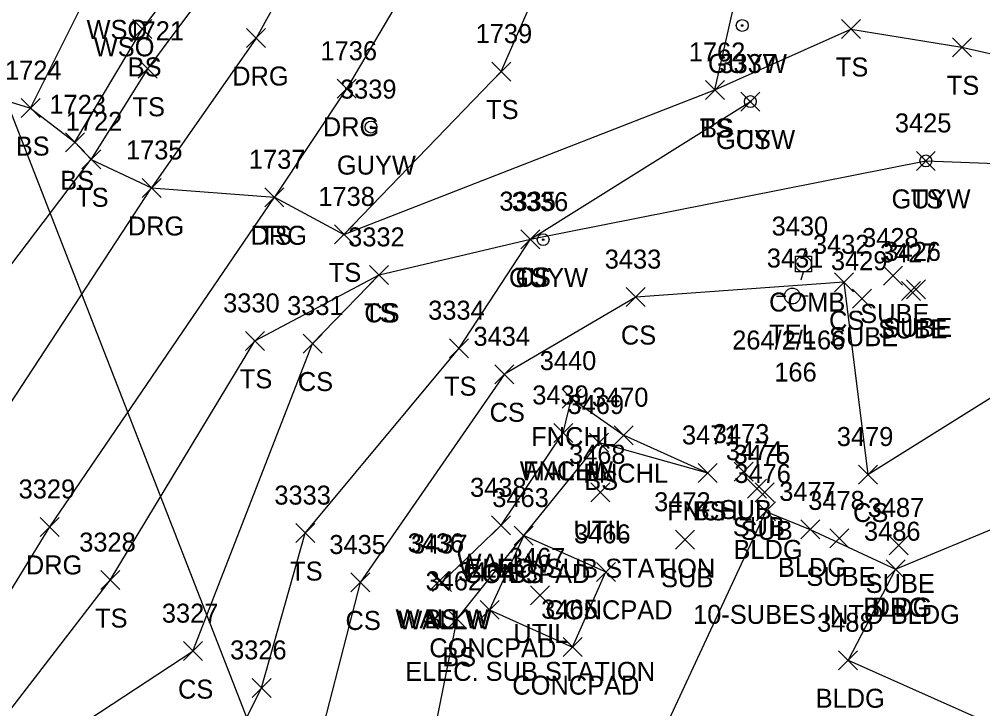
# Model space of a CAD drawing. Extents: x 49137 to 50946, y 9590 to 10709.
# Drawn here: x 50392.8 to 50494.3, y 9908.7 to 9981.3 of the extents above; entities that cross this region are included whole.
import ezdxf

# ---------------------------------------------------------------- set-up
doc = ezdxf.new("R2010")
doc.units = 0
for name, color, linetype in [('DCP', 7, 'Continuous'), ('L_A', 7, 'Continuous'), ('L_I', 7, 'Continuous'), ('L_TIC', 7, 'Continuous'), ('LBC', 7, 'Continuous'), ('LELB', 7, 'Continuous'), ('LFNC', 7, 'Continuous'), ('LS', 7, 'Continuous'), ('LSOGP', 7, 'Continuous'), ('LW', 7, 'Continuous'), ('R_A', 7, 'Continuous'), ('R_I', 7, 'Continuous'), ('R_TIC', 7, 'Continuous'), ('RDG', 7, 'Continuous'), ('U_A', 7, 'Continuous'), ('U_C', 7, 'Continuous'), ('U_I', 7, 'Continuous'), ('U_TIC', 7, 'Continuous'), ('UDEFAULT', 7, 'Continuous'), ('UP', 7, 'Continuous'), ('UPGW', 7, 'Continuous')]:
    doc.layers.add(name, color=color, linetype=linetype)

msp = doc.modelspace()

# ---------------------------------------------------------------- linework, layer by layer
at = {"layer": 'DCP'}
msp.add_lwpolyline([(49941.69, 9827.48), (50059.34, 9808.37), (50181.4, 9733.09), (50281.74, 9743.29), (50422.72, 9892.52), (50122.34, 10663.61), (50179.93, 10552.61), (50179.64, 10394.45), (50122.34, 10285.07), (50121.56, 10284.35)], dxfattribs=at)
at = {"layer": 'L_TIC'}
for points in [[(50404.82, 9979.26), (50406.82, 9981.26)], [(50406.82, 9979.26), (50404.82, 9981.26)], [(50479.4, 9979.25), (50481.4, 9981.25)], [(50481.4, 9979.25), (50479.4, 9981.25)], [(50491.08, 9977.32), (50493.08, 9979.32)], [(50493.08, 9977.32), (50491.08, 9979.32)], [(50405.36, 9975.06), (50407.36, 9977.06)], [(50407.36, 9975.06), (50405.36, 9977.06)], [(50442.59, 9974.77), (50444.59, 9976.77)], [(50444.59, 9974.77), (50442.59, 9976.77)], [(50465.07, 9972.83), (50467.07, 9974.83)], [(50467.07, 9972.83), (50465.07, 9974.83)], [(50465.07, 9972.83), (50467.07, 9974.83)], [(50467.07, 9972.83), (50465.07, 9974.83)], [(50393.04, 9970.92), (50395.04, 9972.92)], [(50395.04, 9970.92), (50393.04, 9972.92)], [(50468.81, 9971.61), (50470.81, 9973.61)], [(50470.81, 9971.61), (50468.81, 9973.61)], [(50397.71, 9967.32), (50399.71, 9969.32)], [(50399.71, 9967.32), (50397.71, 9969.32)], [(50399.43, 9965.53), (50401.43, 9967.53)], [(50401.43, 9965.53), (50399.43, 9967.53)], [(50487.28, 9965.36), (50489.28, 9967.36)], [(50489.28, 9965.36), (50487.28, 9967.36)], [(50418.71, 9961.53), (50420.71, 9963.53)], [(50420.71, 9961.53), (50418.71, 9963.53)], [(50426.02, 9957.62), (50428.02, 9959.62)], [(50428.02, 9957.62), (50426.02, 9959.62)], [(50445.65, 9957.12), (50447.65, 9959.12)], [(50447.65, 9957.12), (50445.65, 9959.12)], [(50445.65, 9957.12), (50447.65, 9959.12)], [(50447.65, 9957.12), (50445.65, 9959.12)], [(50429.73, 9953.36), (50431.73, 9955.36)], [(50431.73, 9953.36), (50429.73, 9955.36)], [(50429.73, 9953.36), (50431.73, 9955.36)], [(50431.73, 9953.36), (50429.73, 9955.36)], [(50478.65, 9952.58), (50480.65, 9954.58)], [(50480.65, 9952.58), (50478.65, 9954.58)], [(50478.65, 9952.58), (50480.65, 9954.58)], [(50480.65, 9952.58), (50478.65, 9954.58)], [(50456.74, 9951.02), (50458.74, 9953.02)], [(50458.74, 9951.02), (50456.74, 9953.02)], [(50416.66, 9946.41), (50418.66, 9948.41)], [(50418.66, 9946.41), (50416.66, 9948.41)], [(50422.73, 9946.13), (50424.73, 9948.13)], [(50424.73, 9946.13), (50422.73, 9948.13)], [(50438.15, 9945.64), (50440.15, 9947.64)], [(50440.15, 9945.64), (50438.15, 9947.64)], [(50442.92, 9942.89), (50444.92, 9944.89)], [(50444.92, 9942.89), (50442.92, 9944.89)], [(50449.99, 9940.33), (50451.99, 9942.33)], [(50451.99, 9940.33), (50449.99, 9942.33)], [(50449.12, 9936.72), (50451.12, 9938.72)], [(50451.12, 9936.72), (50449.12, 9938.72)], [(50449.12, 9936.72), (50451.12, 9938.72)], [(50451.12, 9936.72), (50449.12, 9938.72)], [(50455.48, 9936.48), (50457.48, 9938.48)], [(50457.48, 9936.48), (50455.48, 9938.48)], [(50452.88, 9935.71), (50454.88, 9937.71)], [(50454.88, 9935.71), (50452.88, 9937.71)], [(50464.3, 9932.51), (50466.3, 9934.51)], [(50466.3, 9932.51), (50464.3, 9934.51)], [(50464.3, 9932.51), (50466.3, 9934.51)], [(50466.3, 9932.51), (50464.3, 9934.51)], [(50481.18, 9932.34), (50483.18, 9934.34)], [(50483.18, 9932.34), (50481.18, 9934.34)], [(50470.44, 9928.45), (50472.44, 9930.45)], [(50472.44, 9928.45), (50470.44, 9930.45)], [(50421.96, 9926.17), (50423.96, 9928.17)], [(50423.96, 9926.17), (50421.96, 9928.17)], [(50442.56, 9926.99), (50444.56, 9928.99)], [(50444.56, 9926.99), (50442.56, 9928.99)], [(50475.11, 9926.56), (50477.11, 9928.56)], [(50477.11, 9926.56), (50475.11, 9928.56)], [(50444.95, 9925.91), (50446.95, 9927.91)], [(50446.95, 9925.91), (50444.95, 9927.91)], [(50444.95, 9925.91), (50446.95, 9927.91)], [(50446.95, 9925.91), (50444.95, 9927.91)], [(50444.95, 9925.91), (50446.95, 9927.91)], [(50446.95, 9925.91), (50444.95, 9927.91)], [(50453.61, 9922.09), (50455.61, 9924.09)], [(50455.61, 9922.09), (50453.61, 9924.09)], [(50453.61, 9922.09), (50455.61, 9924.09)], [(50455.61, 9922.09), (50453.61, 9924.09)], [(50484.09, 9922.37), (50486.09, 9924.37)], [(50486.09, 9922.37), (50484.09, 9924.37)], [(50401.42, 9921.22), (50403.42, 9923.22)], [(50403.42, 9921.22), (50401.42, 9923.22)], [(50436.05, 9921.14), (50438.05, 9923.14)], [(50438.05, 9921.14), (50436.05, 9923.14)], [(50436.05, 9921.14), (50438.05, 9923.14)], [(50438.05, 9921.14), (50436.05, 9923.14)], [(50427.75, 9920.97), (50429.75, 9922.97)], [(50429.75, 9920.97), (50427.75, 9922.97)], [(50436.34, 9921.02), (50438.34, 9923.02)], [(50438.34, 9921.02), (50436.34, 9923.02)], [(50441.36, 9918.09), (50443.36, 9920.09)], [(50443.36, 9918.09), (50441.36, 9920.09)], [(50437.93, 9917.14), (50439.93, 9919.14)], [(50439.93, 9917.14), (50437.93, 9919.14)], [(50450.1, 9914.16), (50452.1, 9916.16)], [(50452.1, 9914.16), (50450.1, 9916.16)], [(50410.12, 9913.74), (50412.12, 9915.74)], [(50412.12, 9913.74), (50410.12, 9915.74)], [(50479.09, 9912.78), (50481.09, 9914.78)], [(50481.09, 9912.78), (50479.09, 9914.78)], [(50417.35, 9909.87), (50419.35, 9911.87)], [(50419.35, 9909.87), (50417.35, 9911.87)]]:
    msp.add_lwpolyline(points, dxfattribs=at)
at = {"layer": 'LBC'}
msp.add_lwpolyline([(50453.33, 9885.21), (50451.29, 9886.1), (50471.44, 9929.45), (50476.11, 9927.56), (50485.09, 9923.37), (50480.09, 9913.78), (50521.81, 9895.19)], dxfattribs=at)
at = {"layer": 'LELB'}
for points in [[(50419.71, 9962.53), (50427.02, 9958.62), (50443.59, 9975.77), (50451.59, 9994.07), (50454.44, 10006.65), (50472.9, 10017.26), (50474.68, 10017.83), (50484.23, 10006.68), (50495.54, 10004.49), (50502.41, 10005.47), (50508.64, 10009.21), (50510.8, 10016.8), (50516.43, 10020.07), (50519.98, 10016.8), (50555.4, 10006.01), (50591.3, 9995.87), (50619.49, 9985.31)], [(50417.78, 10005.34), (50423.45, 10003.9), (50420.25, 9994.74), (50406.36, 9976.06), (50400.43, 9966.53)], [(50394.04, 9971.92), (50401.25, 9986.41), (50411.99, 9994.02), (50418.59, 10002.47), (50420.29, 10001.68)], [(50398.71, 9968.32), (50405.82, 9980.26), (50414.97, 9992.3), (50420.29, 10001.68)], [(50466.07, 9973.83), (50471.97, 9999.86), (50483.67, 9995.76), (50492.32, 9995.06), (50507.86, 9995.58), (50517.96, 9997.49), (50531.64, 9987.18), (50557.63, 9981.84), (50585.28, 9983.69), (50616.14, 9968.69)], [(50466.07, 9973.83), (50480.4, 9980.25), (50492.08, 9978.32), (50501.38, 9976.22), (50526.9, 9973.73), (50556.44, 9972.1), (50582.76, 9975.95), (50613.22, 9955.29)], [(50367.66, 9852.55), (50368.45, 9871.75), (50394.14, 9903.57), (50411.12, 9914.74), (50423.73, 9947.13), (50430.73, 9954.36), (50446.65, 9958.12), (50469.81, 9972.61)], [(50333.76, 9830.34), (50351.34, 9833.98), (50358.56, 9843.53), (50367.66, 9852.55), (50378.36, 9855.07), (50408.43, 9890.91), (50418.35, 9910.87), (50422.96, 9927.17), (50439.15, 9946.64), (50446.65, 9958.12), (50488.28, 9966.36), (50511.34, 9965.5)], [(50382.8, 9943.34), (50400.43, 9966.53)], [(50365.14, 9877.47), (50389.82, 9905.89), (50402.42, 9922.22), (50417.66, 9947.41), (50430.73, 9954.36)], [(50479.65, 9953.58), (50457.74, 9952.02), (50443.92, 9943.89), (50428.75, 9921.97), (50423.45, 9901.39), (50415.35, 9890.53)], [(50479.65, 9953.58), (50482.18, 9933.34), (50499.59, 9944.22), (50525.96, 9943.47), (50549.26, 9938.34), (50567.9, 9943.56), (50578.58, 9934.56), (50580.98, 9933.7), (50595.41, 9928.21)], [(50434.83, 9897.64), (50438.93, 9918.14), (50445.95, 9926.91), (50453.88, 9936.71), (50465.3, 9933.51)]]:
    msp.add_lwpolyline(points, dxfattribs=at)
at = {"layer": 'LFNC'}
msp.add_lwpolyline([(50450.12, 9937.72), (50450.99, 9941.33), (50456.48, 9937.48), (50465.3, 9933.51)], dxfattribs=at)
at = {"layer": 'LS'}
for points in [[(50445.95, 9926.91), (50442.36, 9919.09), (50451.1, 9915.16), (50454.61, 9923.09)], [(50445.95, 9926.91), (50454.61, 9923.09)]]:
    msp.add_lwpolyline(points, dxfattribs=at)
at = {"layer": 'LSOGP'}
msp.add_lwpolyline([(50172.36, 9837.78), (50185.48, 9838.52), (50189.39, 9851.5), (50202.19, 9864.77), (50219.85, 9877.61), (50226.92, 9887.06), (50233.45, 9889.4), (50242.1, 9900.88), (50265.38, 9914.66), (50319.22, 9934.09), (50349.18, 9962.81), (50381.27, 9975.89), (50394.04, 9971.93), (50398.71, 9968.32), (50400.43, 9966.52), (50406.78, 9963.51), (50419.71, 9962.53), (50427.02, 9958.62), (50466.07, 9973.83), (50480.4, 9980.25), (50492.08, 9978.32), (50501.38, 9976.22)], dxfattribs=at)
at = {"layer": 'LW'}
msp.add_lwpolyline([(50437.05, 9922.14), (50437.34, 9922.02), (50443.56, 9927.99), (50450.12, 9937.72)], dxfattribs=at)
at = {"layer": 'R_TIC'}
for points in [[(50416.77, 9978.3), (50418.77, 9980.3)], [(50418.77, 9978.3), (50416.77, 9980.3)], [(50426.31, 9972.96), (50428.31, 9974.96)], [(50428.31, 9972.96), (50426.31, 9974.96)], [(50405.78, 9962.51), (50407.78, 9964.51)], [(50407.78, 9962.51), (50405.78, 9964.51)], [(50418.71, 9961.53), (50420.71, 9963.53)], [(50420.71, 9961.53), (50418.71, 9963.53)], [(50395.05, 9926.82), (50397.05, 9928.82)], [(50397.05, 9926.82), (50395.05, 9928.82)], [(50484.09, 9922.37), (50486.09, 9924.37)], [(50486.09, 9922.37), (50484.09, 9924.37)]]:
    msp.add_lwpolyline(points, dxfattribs=at)
at = {"layer": 'RDG'}
for points in [[(50398.21, 10020.89), (50399.58, 10030.09), (50417.4, 10027.82), (50425.86, 10025.18), (50436.81, 10005.28), (50436.69, 9989.9), (50427.31, 9973.96), (50419.71, 9962.53)], [(50398.21, 10020.89), (50411.04, 10018.95), (50419.74, 10014.47), (50425.76, 10007.63), (50425.97, 10003.69), (50425.16, 9992.63), (50417.77, 9979.3), (50406.78, 9963.51)], [(50389.32, 9936.91), (50406.78, 9963.51)], [(50396.05, 9927.82), (50419.71, 9962.53)], [(50485.09, 9923.37), (50501.39, 9930.16), (50524.72, 9930.76), (50539.19, 9922.41), (50569.36, 9916.24), (50590.81, 9912.68)], [(50335.39, 9819.52), (50333.76, 9830.34), (50344.19, 9849.34), (50365.14, 9877.47), (50384.37, 9908.81), (50396.05, 9927.82)]]:
    msp.add_lwpolyline(points, dxfattribs=at)
at = {"layer": 'U_TIC'}
for points in [[(50483.83, 9953.29), (50485.83, 9955.29)], [(50485.83, 9953.29), (50483.83, 9955.29)], [(50485.72, 9951.67), (50487.72, 9953.67)], [(50487.72, 9951.67), (50485.72, 9953.67)], [(50486.24, 9951.83), (50488.24, 9953.83)], [(50488.24, 9951.83), (50486.24, 9953.83)], [(50480.56, 9950.85), (50482.56, 9952.85)], [(50482.56, 9950.85), (50480.56, 9952.85)], [(50468.12, 9932.65), (50470.12, 9934.65)], [(50470.12, 9932.65), (50468.12, 9934.65)], [(50469.49, 9930.85), (50471.49, 9932.85)], [(50471.49, 9930.85), (50469.49, 9932.85)], [(50470.3, 9930.46), (50472.3, 9932.46)], [(50472.3, 9930.46), (50470.3, 9932.46)], [(50461.94, 9925.47), (50463.94, 9927.47)], [(50463.94, 9925.47), (50461.94, 9927.47)], [(50478.16, 9925.61), (50480.16, 9927.61)], [(50480.16, 9925.61), (50478.16, 9927.61)], [(50484.42, 9924.87), (50486.42, 9926.87)], [(50486.42, 9924.87), (50484.42, 9926.87)]]:
    msp.add_lwpolyline(points, dxfattribs=at)
at = {"layer": 'UDEFAULT'}
for points in [[(50453.03, 9930.47), (50455.03, 9932.47)], [(50455.03, 9930.47), (50453.03, 9932.47)], [(50446.68, 9919.61), (50448.68, 9921.61)], [(50448.68, 9919.61), (50446.68, 9921.61)]]:
    msp.add_lwpolyline(points, dxfattribs=at)
at = {"layer": 'UP'}
for p, q in [((50475.64, 9957.17), (50475.39, 9956.34)), ((50474.56, 9954.67), (50474.56, 9956.34)), ((50474.56, 9956.34), (50476.23, 9956.34)), ((50475.39, 9955.5), (50475.39, 9955.5)), ((50476.23, 9956.34), (50476.23, 9954.67)), ((50476.23, 9954.67), (50474.56, 9954.67)), ((50475.14, 9953.84), (50475.39, 9954.67)), ((50472.57, 9952.12), (50473.4, 9952.12)), ((50474.23, 9952.13), (50474.23, 9952.13)), ((50475.9, 9952.13), (50475.07, 9952.13)), ((50475.07, 9952.13), (50475.07, 9952.13)), ((50475.9, 9952.13), (50475.9, 9952.13))]:
    msp.add_line(p, q, dxfattribs=at)
for centre in [(50475.39, 9955.5), (50474.23, 9952.13)]:
    msp.add_circle(centre, 0.833, dxfattribs=at)
at = {"layer": 'UPGW'}
for centre, radius in [((50468.95, 9980.62), 0.625), ((50468.95, 9980.62), 0.0833), ((50469.81, 9972.61), 0.625), ((50469.81, 9972.61), 0.0833), ((50429.88, 9969.92), 0.625), ((50429.88, 9969.92), 0.0833), ((50488.28, 9966.36), 0.625), ((50488.28, 9966.36), 0.0833), ((50448, 9958.07), 0.625), ((50448, 9958.07), 0.0833)]:
    msp.add_circle(centre, radius, dxfattribs=at)

# ---------------------------------------------------------------- texts
at = {"layer": 'L_A'}
for s, p in [('BS', (50404.26, 9975.26)), ('TS', (50478.81, 9975.25)), ('TS', (50490.49, 9973.32)), ('TS', (50404.77, 9971.06)), ('TS', (50442, 9970.77)), ('TS', (50464.48, 9968.83)), ('BS', (50464.51, 9968.83)), ('BS', (50392.48, 9966.92)), ('CS', (50468.25, 9967.61)), ('BS', (50397.16, 9963.32)), ('TS', (50398.84, 9961.53)), ('TS', (50486.69, 9961.36)), ('TS', (50418.12, 9957.53)), ('TS', (50425.43, 9953.62)), ('TS', (50445.06, 9953.12)), ('CS', (50445.09, 9953.12)), ('TS', (50429.14, 9949.36)), ('CS', (50429.17, 9949.36)), ('CS', (50478.09, 9948.58)), ('CS', (50478.09, 9948.58)), ('CS', (50456.18, 9947.02)), ('TS', (50416.07, 9942.41)), ('CS', (50422.17, 9942.13)), ('TS', (50437.56, 9941.64)), ('CS', (50442.36, 9938.89)), ('FNCHL', (50446.74, 9936.33)), ('WALLW', (50445.54, 9932.72)), ('FNCHL', (50445.87, 9932.72)), ('FNCHL', (50452.23, 9932.48)), ('BS', (50452.32, 9931.71)), ('FNCHL', (50461.05, 9928.51)), ('BS', (50463.74, 9928.51)), ('CS', (50480.62, 9928.34)), ('BLDG', (50468.03, 9924.45)), ('TS', (50421.37, 9922.17)), ('WALLW', (50438.98, 9922.99)), ('BLDG', (50472.7, 9922.56)), ('CONCPAD', (50439.59, 9921.91)), ('CONCPAD', (50439.59, 9921.91)), ('BS', (50444.39, 9921.91)), ('CONCPAD', (50448.25, 9918.09)), ('CONCPAD', (50448.25, 9918.09)), ('BLDG', (50481.68, 9918.37)), ('TS', (50400.83, 9917.22)), ('CS', (50427.19, 9916.97)), ('WALLW', (50432.46, 9917.14)), ('WALLW', (50432.75, 9917.02)), ('BS', (50435.49, 9917.14)), ('CONCPAD', (50436.01, 9914.09)), ('BS', (50437.37, 9913.14)), ('CONCPAD', (50444.75, 9910.16)), ('CS', (50409.56, 9909.74)), ('BLDG', (50476.68, 9908.78))]:
    msp.add_text(s, height=2, dxfattribs=at).set_placement(p)
at = {"layer": 'L_I'}
for s, p in [('1721', (50404.24, 9979.06)), ('1739', (50440.89, 9978.77)), ('1762', (50463.33, 9976.83)), ('1762', (50463.33, 9976.83)), ('1724', (50391.35, 9974.92)), ('3337', (50466.55, 9975.61)), ('1723', (50396.02, 9971.32)), ('1722', (50397.74, 9969.53)), ('3425', (50485.02, 9969.36)), ('1737', (50417.02, 9965.53)), ('1738', (50424.33, 9961.62)), ('3335', (50443.39, 9961.12)), ('3335', (50443.39, 9961.12)), ('3332', (50427.47, 9957.36)), ('3332', (50427.47, 9957.36)), ('3432', (50476.39, 9956.58)), ('3432', (50476.39, 9956.58)), ('3433', (50454.48, 9955.02)), ('3330', (50414.31, 9950.41)), ('3331', (50421.04, 9950.13)), ('3334', (50435.89, 9949.64)), ('3434', (50440.66, 9946.89)), ('3440', (50447.64, 9944.33)), ('3439', (50446.85, 9940.72)), ('3439', (50446.85, 9940.72)), ('3470', (50453.13, 9940.48)), ('3469', (50450.56, 9939.71)), ('3471', (50462.61, 9936.51)), ('3471', (50462.61, 9936.51)), ('3479', (50478.91, 9936.34)), ('3476', (50468.12, 9932.45)), ('3333', (50419.7, 9930.17)), ('3438', (50440.3, 9930.99)), ('3477', (50472.85, 9930.56)), ('3463', (50442.64, 9929.91)), ('3463', (50442.64, 9929.91)), ('3463', (50442.64, 9929.91)), ('3466', (50451.25, 9926.09)), ('3466', (50451.25, 9926.09)), ('3486', (50481.77, 9926.37)), ('3328', (50399.16, 9925.22)), ('3436', (50433.73, 9925.14)), ('3436', (50433.73, 9925.14)), ('3435', (50425.49, 9924.97)), ('3437', (50434.08, 9925.02)), ('3464', (50439.06, 9922.09)), ('3462', (50435.62, 9921.14)), ('3465', (50447.79, 9918.16)), ('3327', (50407.86, 9917.74)), ('3488', (50476.83, 9916.78)), ('3326', (50415.04, 9913.87))]:
    msp.add_text(s, height=2, dxfattribs=at).set_placement(p)
at = {"layer": 'R_A'}
for p in [(50415.26, 9974.3), (50424.8, 9968.96), (50404.27, 9958.51), (50417.2, 9957.53), (50393.54, 9922.82), (50482.58, 9918.37)]:
    msp.add_text('DRG', height=2, dxfattribs=at).set_placement(p)
at = {"layer": 'R_I'}
for s, p in [('1736', (50424.56, 9976.96)), ('1735', (50404.08, 9966.51)), ('1737', (50417.02, 9965.53)), ('3329', (50392.78, 9930.82)), ('3486', (50481.77, 9926.37))]:
    msp.add_text(s, height=2, dxfattribs=at).set_placement(p)
at = {"layer": 'U_A'}
for s, p in [('WSO', (50399.93, 9979.21)), ('WSO', (50400.69, 9977.37)), ('GUYW', (50465.34, 9975.62)), ('GUYW', (50466.2, 9967.61)), ('GUYW', (50426.28, 9964.92)), ('GUYW', (50484.67, 9961.36)), ('GUYW', (50444.4, 9953.07)), ('COMB', (50471.78, 9950.5)), ('SUBE', (50481.37, 9949.29)), ('SUBE', (50483.26, 9947.67)), ('SUBE', (50483.77, 9947.83)), ('TEL', (50471.79, 9947.13)), ('SUBE', (50478.09, 9946.85)), ('SUB', (50466.59, 9928.65)), ('UTIL', (50451.19, 9926.47)), ('SUB', (50467.96, 9926.85)), ('SUB', (50468.78, 9926.46)), ('SUB', (50460.41, 9921.47)), ('SUBE', (50475.7, 9921.61)), ('SUBE', (50481.95, 9920.87)), ('UTIL', (50444.85, 9915.61))]:
    msp.add_text(s, height=2, dxfattribs=at).set_placement(p)
at = {"layer": 'U_C'}
for s, p in [('264/2/166', (50467.9, 9946.5)), ('166', (50472.33, 9943.13)), ('ELEC. SUB STATION', (50439.81, 9922.47)), ('10-SUBES INTO BLDG', (50463.78, 9917.61)), ('ELEC. SUB STATION', (50433.47, 9911.61))]:
    msp.add_text(s, height=2, dxfattribs=at).set_placement(p)
at = {"layer": 'U_I'}
for s, p in [('3337', (50466.55, 9975.61)), ('3339', (50426.61, 9972.92)), ('3425', (50485.02, 9969.36)), ('3336', (50444.69, 9961.07)), ('3430', (50472.05, 9958.5)), ('3428', (50481.57, 9957.29)), ('3427', (50483.46, 9955.67)), ('3426', (50483.92, 9955.83)), ('3431', (50471.54, 9955.13)), ('3429', (50478.29, 9954.85)), ('3473', (50465.86, 9936.65)), ('3468', (50450.72, 9934.47)), ('3474', (50467.23, 9934.85)), ('3475', (50468.04, 9934.46)), ('3472', (50459.68, 9929.47)), ('3478', (50475.9, 9929.61)), ('3487', (50482.16, 9928.87)), ('3467', (50444.38, 9923.61))]:
    msp.add_text(s, height=2, dxfattribs=at).set_placement(p)

doc.saveas('drawing.dxf')
